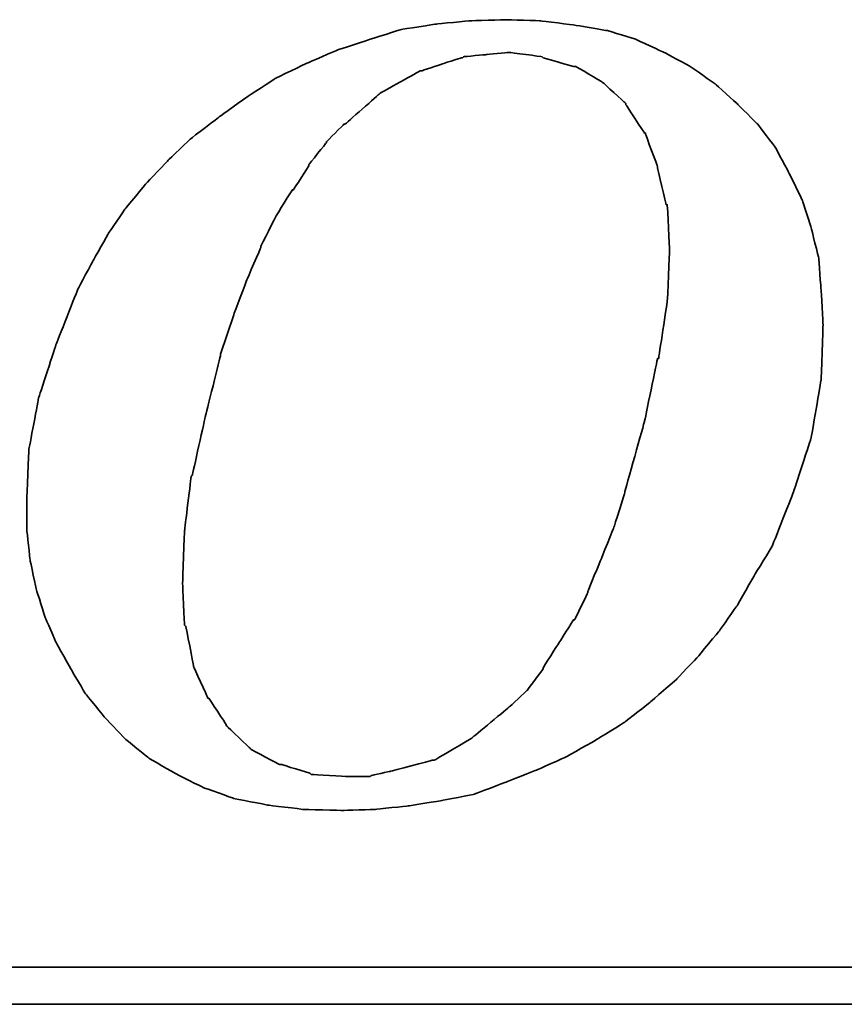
# Model space of a CAD drawing. Header units: millimetres. Extents: x -2774 to 3135, y -1571 to 860.
# Tile 515 of 625: x -618.68 to -613.59, y -536.54 to -530.46. Entities that reach past the tile are written whole.
import ezdxf

# ---------------------------------------------------------------- set-up
doc = ezdxf.new("R2010")
doc.units = ezdxf.units.MM
doc.layers.add('DIM', color=4, linetype='CONTINUOUS')
doc.layers.add('layer 1', color=7, linetype='CONTINUOUS')

# ---------------------------------------------------------------- blocks, each defined once
blk = doc.blocks.new('TBI MOTION logo(完整正式版)')
at = {"layer": 'layer 1', "color": 22, "lineweight": 35}
for points, knots in [([(35.79625, -6.98375), (35.79625, -6.98375), (36.23125, -7.43875), (36.23125, -7.43875), (36.23125, -7.43875), (36.23125, -7.43875), (36.75625, -7.87125), (36.75625, -7.87125), (36.75625, -7.87125), (36.75625, -7.87125), (37.33125, -8.20375), (37.33125, -8.20375), (37.33125, -8.20375), (37.33125, -8.20375), (37.95625, -8.51875), (37.95625, -8.51875), (37.95625, -8.51875), (37.95625, -8.51875), (38.62625, -8.75875), (38.62625, -8.75875), (38.62625, -8.75875), (38.62625, -8.75875), (39.37125, -8.90375), (39.37125, -8.90375), (39.37125, -8.90375), (39.37125, -8.90375), (40.14125, -8.99875), (40.14125, -8.99875), (40.14125, -8.99875), (40.14125, -8.99875), (41.02625, -9.02375), (41.02625, -9.02375), (41.02625, -9.02375), (41.02625, -9.02375), (41.74625, -8.99875), (41.74625, -8.99875), (41.74625, -8.99875), (41.74625, -8.99875), (42.46625, -8.92375), (42.46625, -8.92375), (42.46625, -8.92375), (42.46625, -8.92375), (43.21125, -8.80625), (43.21125, -8.80625), (43.21125, -8.80625), (43.21125, -8.80625), (43.93125, -8.66375), (43.93125, -8.66375), (43.93125, -8.66375), (43.93125, -8.66375), (44.62625, -8.39875), (44.62625, -8.39875), (44.62625, -8.39875), (44.62625, -8.39875), (45.29625, -8.13375), (45.29625, -8.13375), (45.29625, -8.13375), (45.29625, -8.13375), (45.94625, -7.84375), (45.94625, -7.84375), (45.94625, -7.84375), (45.94625, -7.84375), (46.61625, -7.46375), (46.61625, -7.46375), (46.61625, -7.46375), (46.61625, -7.46375), (47.24125, -7.07875), (47.24125, -7.07875), (47.24125, -7.07875), (47.24125, -7.07875), (47.81625, -6.62375), (47.81625, -6.62375), (47.81625, -6.62375), (47.81625, -6.62375), (48.36875, -6.14375), (48.36875, -6.14375), (48.36875, -6.14375), (48.36875, -6.14375), (48.84625, -5.64125), (48.84625, -5.64125), (48.84625, -5.64125), (48.84625, -5.64125), (49.32625, -5.06375), (49.32625, -5.06375), (49.32625, -5.06375), (49.32625, -5.06375), (49.71125, -4.51374), (49.71125, -4.51374), (49.71125, -4.51374), (49.71125, -4.51374), (50.09625, -3.83874), (50.09625, -3.83874), (50.09625, -3.83874), (50.09625, -3.83874), (50.48125, -3.21374), (50.48125, -3.21374), (50.48125, -3.21374), (50.48125, -3.21374), (50.96125, -1.99125), (50.96125, -1.99125), (50.96125, -1.99125), (50.96125, -1.99125), (51.34375, -0.81875), (51.34375, -0.81875), (51.34375, -0.81875), (51.34375, -0.81875), (51.56125, 0.45624), (51.56125, 0.45624), (51.56125, 0.45624), (51.56125, 0.45624), (51.60625, 1.67624), (51.60625, 1.67624), (51.60625, 1.67624), (51.60625, 1.67624), (51.56125, 2.44625), (51.56125, 2.44625), (51.56125, 2.44625), (51.56125, 2.44625), (51.51125, 3.14125), (51.51125, 3.14125), (51.51125, 3.14125), (51.51125, 3.14125), (51.34375, 3.81125), (51.34375, 3.81125), (51.34375, 3.81125), (51.34375, 3.81125), (51.15125, 4.41125), (51.15125, 4.41125), (51.15125, 4.41125), (51.15125, 4.41125), (50.86125, 5.01125), (50.86125, 5.01125), (50.86125, 5.01125), (50.86125, 5.01125), (50.55125, 5.58875), (50.55125, 5.58875), (50.55125, 5.58875), (50.55125, 5.58875), (50.16625, 6.09125), (50.16625, 6.09125), (50.16625, 6.09125), (50.16625, 6.09125), (49.71125, 6.54875), (49.71125, 6.54875), (49.71125, 6.54875), (49.71125, 6.54875), (49.23125, 6.98125), (49.23125, 6.98125), (49.23125, 6.98125), (49.23125, 6.98125), (48.67875, 7.36625), (48.67875, 7.36625), (48.67875, 7.36625), (48.67875, 7.36625), (48.10375, 7.67625), (48.10375, 7.67625), (48.10375, 7.67625), (48.10375, 7.67625), (47.48125, 7.96375), (47.48125, 7.96375), (47.48125, 7.96375), (47.48125, 7.96375), (46.85625, 8.15625), (46.85625, 8.15625), (46.85625, 8.15625), (46.85625, 8.15625), (46.13625, 8.27624), (46.13625, 8.27624), (46.13625, 8.27624), (46.13625, 8.27624), (45.39125, 8.37125), (45.39125, 8.37125), (45.39125, 8.37125), (45.39125, 8.37125), (44.62625, 8.39624), (44.62625, 8.39624), (44.62625, 8.39624), (44.62625, 8.39624), (43.83625, 8.37125), (43.83625, 8.37125), (43.83625, 8.37125), (43.83625, 8.37125), (43.09125, 8.30125), (43.09125, 8.30125), (43.09125, 8.30125), (43.09125, 8.30125), (42.32125, 8.18125), (42.32125, 8.18125), (42.32125, 8.18125), (42.32125, 8.18125), (41.62875, 7.96375), (41.62875, 7.96375), (41.62875, 7.96375), (41.62875, 7.96375), (40.90625, 7.72625), (40.90625, 7.72625), (40.90625, 7.72625), (40.90625, 7.72625), (40.23624, 7.43625), (40.23624, 7.43625), (40.23624, 7.43625), (40.23624, 7.43625), (39.54124, 7.10125), (39.54124, 7.10125), (39.54124, 7.10125), (39.54124, 7.10125), (38.91625, 6.69125), (38.91625, 6.69125), (38.91625, 6.69125), (38.91625, 6.69125), (38.31625, 6.26125), (38.31625, 6.26125), (38.31625, 6.26125), (38.31625, 6.26125), (37.69125, 5.78125), (37.69125, 5.78125), (37.69125, 5.78125), (37.69125, 5.78125), (37.18625, 5.30125), (37.18625, 5.30125), (37.18625, 5.30125), (37.18625, 5.30125), (36.70625, 4.79624), (36.70625, 4.79624), (36.70625, 4.79624), (36.70625, 4.79624), (36.23125, 4.22125), (36.23125, 4.22125), (36.23125, 4.22125), (36.23125, 4.22125), (35.87124, 3.69375), (35.87124, 3.69375), (35.87124, 3.69375), (35.87124, 3.69375), (35.53125, 3.09125), (35.53125, 3.09125), (35.53125, 3.09125), (35.53125, 3.09125), (35.19875, 2.47125), (35.19875, 2.47125), (35.19875, 2.47125), (35.19875, 2.47125), (34.71625, 1.24625), (34.71625, 1.24625), (34.71625, 1.24625), (34.71625, 1.24625), (34.33125, 0.06874), (34.33125, 0.06874), (34.33125, 0.06874), (34.33125, 0.06874), (34.11625, -1.07875), (34.11625, -1.07875), (34.11625, -1.07875), (34.11625, -1.07875), (34.07125, -2.15875), (34.07125, -2.15875), (34.07125, -2.15875), (34.07125, -2.15875), (34.07125, -2.85375), (34.07125, -2.85375), (34.07125, -2.85375), (34.07125, -2.85375), (34.14125, -3.50375), (34.14125, -3.50375), (34.14125, -3.50375), (34.14125, -3.50375), (34.28625, -4.17375), (34.28625, -4.17375), (34.28625, -4.17375), (34.28625, -4.17375), (34.47625, -4.77624), (34.47625, -4.77624), (34.47625, -4.77624), (34.47625, -4.77624), (34.71625, -5.32625), (34.71625, -5.32625), (34.71625, -5.32625), (34.71625, -5.32625), (35.05375, -5.92875), (35.05375, -5.92875), (35.05375, -5.92875), (35.05375, -5.92875), (35.36375, -6.45375), (35.36375, -6.45375), (35.36375, -6.45375), (35.36375, -6.45375), (35.79625, -6.98375), (35.79625, -6.98375)], [0, 0, 0, 0, 0.01388889, 0.01388889, 0.01388889, 0.0138889, 0.02777778, 0.02777778, 0.02777778, 0.02777779, 0.04166667, 0.04166667, 0.04166667, 0.04166668, 0.05555556, 0.05555556, 0.05555556, 0.05555557, 0.06944444, 0.06944444, 0.06944444, 0.06944445, 0.08333333, 0.08333333, 0.08333333, 0.08333334, 0.09722222, 0.09722222, 0.09722222, 0.09722223, 0.11111111, 0.11111111, 0.11111111, 0.11111112, 0.125, 0.125, 0.125, 0.12500001, 0.13888889, 0.13888889, 0.13888889, 0.1388889, 0.15277778, 0.15277778, 0.15277778, 0.15277779, 0.16666667, 0.16666667, 0.16666667, 0.16666668, 0.18055556, 0.18055556, 0.18055556, 0.18055557, 0.19444444, 0.19444444, 0.19444444, 0.19444445, 0.20833333, 0.20833333, 0.20833333, 0.20833334, 0.22222222, 0.22222222, 0.22222222, 0.22222223, 0.23611111, 0.23611111, 0.23611111, 0.23611112, 0.25, 0.25, 0.25, 0.25000001, 0.26388889, 0.26388889, 0.26388889, 0.2638889, 0.27777778, 0.27777778, 0.27777778, 0.27777779, 0.29166667, 0.29166667, 0.29166667, 0.29166668, 0.30555556, 0.30555556, 0.30555556, 0.30555557, 0.31944444, 0.31944444, 0.31944444, 0.31944445, 0.33333333, 0.33333333, 0.33333333, 0.33333334, 0.34722222, 0.34722222, 0.34722222, 0.34722223, 0.36111111, 0.36111111, 0.36111111, 0.36111112, 0.375, 0.375, 0.375, 0.37500001, 0.38888889, 0.38888889, 0.38888889, 0.3888889, 0.40277778, 0.40277778, 0.40277778, 0.40277779, 0.41666667, 0.41666667, 0.41666667, 0.41666668, 0.43055556, 0.43055556, 0.43055556, 0.43055557, 0.44444444, 0.44444444, 0.44444444, 0.44444445, 0.45833333, 0.45833333, 0.45833333, 0.45833334, 0.47222222, 0.47222222, 0.47222222, 0.47222223, 0.48611111, 0.48611111, 0.48611111, 0.48611112, 0.5, 0.5, 0.5, 0.50000001, 0.51388889, 0.51388889, 0.51388889, 0.5138889, 0.52777778, 0.52777778, 0.52777778, 0.52777779, 0.54166667, 0.54166667, 0.54166667, 0.54166668, 0.55555556, 0.55555556, 0.55555556, 0.55555557, 0.56944444, 0.56944444, 0.56944444, 0.56944445, 0.58333333, 0.58333333, 0.58333333, 0.58333334, 0.59722222, 0.59722222, 0.59722222, 0.59722223, 0.61111111, 0.61111111, 0.61111111, 0.61111112, 0.625, 0.625, 0.625, 0.62500001, 0.63888889, 0.63888889, 0.63888889, 0.6388889, 0.65277778, 0.65277778, 0.65277778, 0.65277779, 0.66666667, 0.66666667, 0.66666667, 0.66666668, 0.68055556, 0.68055556, 0.68055556, 0.68055557, 0.69444444, 0.69444444, 0.69444444, 0.69444445, 0.70833333, 0.70833333, 0.70833333, 0.70833334, 0.72222222, 0.72222222, 0.72222222, 0.72222223, 0.73611111, 0.73611111, 0.73611111, 0.73611112, 0.75, 0.75, 0.75, 0.75000001, 0.76388889, 0.76388889, 0.76388889, 0.7638889, 0.77777778, 0.77777778, 0.77777778, 0.77777779, 0.79166667, 0.79166667, 0.79166667, 0.79166668, 0.80555556, 0.80555556, 0.80555556, 0.80555557, 0.81944444, 0.81944444, 0.81944444, 0.81944445, 0.83333333, 0.83333333, 0.83333333, 0.83333334, 0.84722222, 0.84722222, 0.84722222, 0.84722223, 0.86111111, 0.86111111, 0.86111111, 0.86111112, 0.875, 0.875, 0.875, 0.87500001, 0.88888889, 0.88888889, 0.88888889, 0.8888889, 0.90277778, 0.90277778, 0.90277778, 0.90277779, 0.91666667, 0.91666667, 0.91666667, 0.91666668, 0.93055556, 0.93055556, 0.93055556, 0.93055557, 0.94444444, 0.94444444, 0.94444444, 0.94444445, 0.95833333, 0.95833333, 0.95833333, 0.95833334, 0.97222222, 0.97222222, 0.97222222, 0.97222223, 0.98611111, 0.98611111, 0.98611111, 0.98611112, 1, 1, 1, 1]), ([(38.33875, 1.03124), (38.33875, 1.03124), (38.62625, 1.89625), (38.62625, 1.89625), (38.62625, 1.89625), (38.62625, 1.89625), (38.91625, 2.66375), (38.91625, 2.66375), (38.91625, 2.66375), (38.91625, 2.66375), (39.22625, 3.38125), (39.22625, 3.38125), (39.22625, 3.38125), (39.22625, 3.38125), (39.22625, 3.40624), (39.22625, 3.40624), (39.22625, 3.40624), (39.22625, 3.40624), (39.56124, 4.07624), (39.56124, 4.07624), (39.56124, 4.07624), (39.56124, 4.07624), (39.92125, 4.65125), (39.92125, 4.65125), (39.92125, 4.65125), (39.92125, 4.65125), (39.94625, 4.65125), (39.94625, 4.65125), (39.94625, 4.65125), (39.94625, 4.65125), (40.28125, 5.17875), (40.28125, 5.17875), (40.28125, 5.17875), (40.28125, 5.17875), (40.28125, 5.20375), (40.28125, 5.20375), (40.28125, 5.20375), (40.28125, 5.20375), (40.66875, 5.68625), (40.66875, 5.68625), (40.66875, 5.68625), (40.66875, 5.68625), (40.66875, 5.70625), (40.66875, 5.70625), (40.66875, 5.70625), (40.66875, 5.70625), (41.05124, 6.09125), (41.05124, 6.09125), (41.05124, 6.09125), (41.05124, 6.09125), (41.07625, 6.09125), (41.07625, 6.09125), (41.07625, 6.09125), (41.07625, 6.09125), (41.84125, 6.76625), (41.84125, 6.76625), (41.84125, 6.76625), (41.84125, 6.76625), (41.86625, 6.78625), (41.86625, 6.78625), (41.86625, 6.78625), (41.86625, 6.78625), (42.73125, 7.26624), (42.73125, 7.26624), (42.73125, 7.26624), (42.73125, 7.26624), (42.75625, 7.26624), (42.75625, 7.26624), (42.75625, 7.26624), (42.75625, 7.26624), (43.18625, 7.41125), (43.18625, 7.41125), (43.18625, 7.41125), (43.18625, 7.41125), (43.64125, 7.55625), (43.64125, 7.55625), (43.64125, 7.55625), (43.64125, 7.55625), (43.66625, 7.55625), (43.66625, 7.55625), (43.66625, 7.55625), (43.66625, 7.55625), (43.69125, 7.58124), (43.69125, 7.58124), (43.69125, 7.58124), (43.69125, 7.58124), (44.19125, 7.62625), (44.19125, 7.62625), (44.19125, 7.62625), (44.19125, 7.62625), (44.67125, 7.67625), (44.67125, 7.67625), (44.67125, 7.67625), (44.67125, 7.67625), (44.69625, 7.67625), (44.69625, 7.67625), (44.69625, 7.67625), (44.69625, 7.67625), (45.41875, 7.58124), (45.41875, 7.58124), (45.41875, 7.58124), (45.41875, 7.58124), (45.44125, 7.55625), (45.44125, 7.55625), (45.44125, 7.55625), (45.44125, 7.55625), (46.11125, 7.36625), (46.11125, 7.36625), (46.11125, 7.36625), (46.11125, 7.36625), (46.13625, 7.36625), (46.13625, 7.36625), (46.13625, 7.36625), (46.13625, 7.36625), (46.15875, 7.36625), (46.15875, 7.36625), (46.15875, 7.36625), (46.15875, 7.36625), (46.73625, 7.02624), (46.73625, 7.02624), (46.73625, 7.02624), (46.73625, 7.02624), (46.76125, 7.00624), (46.76125, 7.00624), (46.76125, 7.00624), (46.76125, 7.00624), (47.24125, 6.57124), (47.24125, 6.57124), (47.24125, 6.57124), (47.24125, 6.57124), (47.26625, 6.54875), (47.26625, 6.54875), (47.26625, 6.54875), (47.26625, 6.54875), (47.26625, 6.52375), (47.26625, 6.52375), (47.26625, 6.52375), (47.26625, 6.52375), (47.67375, 5.89875), (47.67375, 5.89875), (47.67375, 5.89875), (47.67375, 5.89875), (47.69625, 5.89875), (47.69625, 5.89875), (47.69625, 5.89875), (47.69625, 5.89875), (47.69625, 5.87625), (47.69625, 5.87625), (47.69625, 5.87625), (47.69625, 5.87625), (47.96125, 5.15625), (47.96125, 5.15625), (47.96125, 5.15625), (47.96125, 5.15625), (47.96125, 5.13125), (47.96125, 5.13125), (47.96125, 5.13125), (47.96125, 5.13125), (48.15125, 4.31875), (48.15125, 4.31875), (48.15125, 4.31875), (48.15125, 4.31875), (48.17625, 4.31875), (48.17625, 4.31875), (48.17625, 4.31875), (48.17625, 4.31875), (48.17625, 4.29125), (48.17625, 4.29125), (48.17625, 4.29125), (48.17625, 4.29125), (48.22625, 3.33125), (48.22625, 3.33125), (48.22625, 3.33125), (48.22625, 3.33125), (48.22625, 3.30875), (48.22625, 3.30875), (48.22625, 3.30875), (48.22625, 3.30875), (48.17625, 2.20624), (48.17625, 2.20624), (48.17625, 2.20624), (48.17625, 2.20624), (48.17625, 2.18124), (48.17625, 2.18124), (48.17625, 2.18124), (48.17625, 2.18124), (47.98375, 0.93624), (47.98375, 0.93624), (47.98375, 0.93624), (47.98375, 0.93624), (47.96125, 0.93624), (47.96125, 0.93624), (47.96125, 0.93624), (47.96125, 0.93624), (47.67375, -0.45874), (47.67375, -0.45874), (47.67375, -0.45874), (47.67375, -0.45874), (47.24125, -1.99125), (47.24125, -1.99125), (47.24125, -1.99125), (47.24125, -1.99125), (47.24125, -2.01874), (47.24125, -2.01874), (47.24125, -2.01874), (47.24125, -2.01874), (47.00125, -2.78375), (47.00125, -2.78375), (47.00125, -2.78375), (47.00125, -2.78375), (46.71125, -3.50375), (46.71125, -3.50375), (46.71125, -3.50375), (46.71125, -3.50375), (46.42625, -4.19875), (46.42625, -4.19875), (46.42625, -4.19875), (46.42625, -4.19875), (46.42625, -4.22375), (46.42625, -4.22375), (46.42625, -4.22375), (46.42625, -4.22375), (46.13625, -4.82374), (46.13625, -4.82374), (46.13625, -4.82374), (46.13625, -4.82374), (46.11125, -4.82374), (46.11125, -4.82374), (46.11125, -4.82374), (46.11125, -4.82374), (45.77625, -5.35125), (45.77625, -5.35125), (45.77625, -5.35125), (45.77625, -5.35125), (45.44125, -5.87875), (45.44125, -5.87875), (45.44125, -5.87875), (45.44125, -5.87875), (45.44125, -5.90375), (45.44125, -5.90375), (45.44125, -5.90375), (45.44125, -5.90375), (45.10625, -6.35875), (45.10625, -6.35875), (45.10625, -6.35875), (45.10625, -6.35875), (45.08125, -6.38375), (45.08125, -6.38375), (45.08125, -6.38375), (45.08125, -6.38375), (44.69625, -6.74375), (44.69625, -6.74375), (44.69625, -6.74375), (44.69625, -6.74375), (43.88375, -7.41625), (43.88375, -7.41625), (43.88375, -7.41625), (43.88375, -7.41625), (43.85625, -7.43875), (43.85625, -7.43875), (43.85625, -7.43875), (43.85625, -7.43875), (43.04125, -7.91875), (43.04125, -7.91875), (43.04125, -7.91875), (43.04125, -7.91875), (43.01625, -7.91875), (43.01625, -7.91875), (43.01625, -7.91875), (43.01625, -7.91875), (42.99625, -7.91875), (42.99625, -7.91875), (42.99625, -7.91875), (42.99625, -7.91875), (42.08125, -8.15875), (42.08125, -8.15875), (42.08125, -8.15875), (42.08125, -8.15875), (41.65125, -8.25625), (41.65125, -8.25625), (41.65125, -8.25625), (41.65125, -8.25625), (41.62875, -8.27875), (41.62875, -8.27875), (41.62875, -8.27875), (41.62875, -8.27875), (41.60125, -8.27875), (41.60125, -8.27875), (41.60125, -8.27875), (41.60125, -8.27875), (41.12125, -8.27875), (41.12125, -8.27875), (41.12125, -8.27875), (41.12125, -8.27875), (40.35624, -8.23125), (40.35624, -8.23125), (40.35624, -8.23125), (40.35624, -8.23125), (40.33125, -8.23125), (40.33125, -8.23125), (40.33125, -8.23125), (40.33125, -8.23125), (40.30625, -8.20375), (40.30625, -8.20375), (40.30625, -8.20375), (40.30625, -8.20375), (39.68375, -8.01375), (39.68375, -8.01375), (39.68375, -8.01375), (39.68375, -8.01375), (39.66124, -8.01375), (39.66124, -8.01375), (39.66124, -8.01375), (39.66124, -8.01375), (39.63625, -8.01375), (39.63625, -8.01375), (39.63625, -8.01375), (39.63625, -8.01375), (39.01125, -7.67875), (39.01125, -7.67875), (39.01125, -7.67875), (39.01125, -7.67875), (38.98875, -7.65375), (38.98875, -7.65375), (38.98875, -7.65375), (38.98875, -7.65375), (38.48625, -7.17375), (38.48625, -7.17375), (38.48625, -7.17375), (38.48625, -7.17375), (38.45875, -7.14875), (38.45875, -7.14875), (38.45875, -7.14875), (38.45875, -7.14875), (38.45875, -7.12875), (38.45875, -7.12875), (38.45875, -7.12875), (38.45875, -7.12875), (38.07625, -6.54875), (38.07625, -6.54875), (38.07625, -6.54875), (38.07625, -6.54875), (38.05125, -6.54875), (38.05125, -6.54875), (38.05125, -6.54875), (38.05125, -6.54875), (38.05125, -6.52875), (38.05125, -6.52875), (38.05125, -6.52875), (38.05125, -6.52875), (37.74125, -5.85375), (37.74125, -5.85375), (37.74125, -5.85375), (37.74125, -5.85375), (37.74125, -5.82875), (37.74125, -5.82875), (37.74125, -5.82875), (37.74125, -5.82875), (37.57375, -4.96875), (37.57375, -4.96875), (37.57375, -4.96875), (37.57375, -4.96875), (37.54625, -4.94375), (37.54625, -4.94375), (37.54625, -4.94375), (37.54625, -4.94375), (37.50125, -4.03375), (37.50125, -4.03375), (37.50125, -4.03375), (37.50125, -4.03375), (37.50125, -4.00875), (37.50125, -4.00875), (37.50125, -4.00875), (37.50125, -4.00875), (37.54625, -2.85375), (37.54625, -2.85375), (37.54625, -2.85375), (37.54625, -2.85375), (37.69125, -1.65875), (37.69125, -1.65875), (37.69125, -1.65875), (37.69125, -1.65875), (37.71624, -1.63375), (37.71624, -1.63375), (37.71624, -1.63375), (37.71624, -1.63375), (38.00375, -0.33875), (38.00375, -0.33875), (38.00375, -0.33875), (38.00375, -0.33875), (38.33875, 1.00624), (38.33875, 1.00624), (38.33875, 1.00624), (38.33875, 1.00624), (38.33875, 1.03124), (38.33875, 1.03124)], [0, 0, 0, 0, 0.01010101, 0.01010101, 0.01010101, 0.01010102, 0.02020202, 0.02020202, 0.02020202, 0.02020203, 0.03030303, 0.03030303, 0.03030303, 0.03030304, 0.04040404, 0.04040404, 0.04040404, 0.04040405, 0.05050505, 0.05050505, 0.05050505, 0.05050506, 0.06060606, 0.06060606, 0.06060606, 0.06060607, 0.07070707, 0.07070707, 0.07070707, 0.07070708, 0.08080808, 0.08080808, 0.08080808, 0.08080809, 0.09090909, 0.09090909, 0.09090909, 0.0909091, 0.1010101, 0.1010101, 0.1010101, 0.10101011, 0.11111111, 0.11111111, 0.11111111, 0.11111112, 0.12121212, 0.12121212, 0.12121212, 0.12121213, 0.13131313, 0.13131313, 0.13131313, 0.13131314, 0.14141414, 0.14141414, 0.14141414, 0.14141415, 0.15151515, 0.15151515, 0.15151515, 0.15151516, 0.16161616, 0.16161616, 0.16161616, 0.16161617, 0.17171717, 0.17171717, 0.17171717, 0.17171718, 0.18181818, 0.18181818, 0.18181818, 0.18181819, 0.19191919, 0.19191919, 0.19191919, 0.1919192, 0.2020202, 0.2020202, 0.2020202, 0.20202021, 0.21212121, 0.21212121, 0.21212121, 0.21212122, 0.22222222, 0.22222222, 0.22222222, 0.22222223, 0.23232323, 0.23232323, 0.23232323, 0.23232324, 0.24242424, 0.24242424, 0.24242424, 0.24242425, 0.25252525, 0.25252525, 0.25252525, 0.25252526, 0.26262626, 0.26262626, 0.26262626, 0.26262627, 0.27272727, 0.27272727, 0.27272727, 0.27272728, 0.28282828, 0.28282828, 0.28282828, 0.28282829, 0.29292929, 0.29292929, 0.29292929, 0.2929293, 0.3030303, 0.3030303, 0.3030303, 0.30303031, 0.31313131, 0.31313131, 0.31313131, 0.31313132, 0.32323232, 0.32323232, 0.32323232, 0.32323233, 0.33333333, 0.33333333, 0.33333333, 0.33333334, 0.34343434, 0.34343434, 0.34343434, 0.34343435, 0.35353535, 0.35353535, 0.35353535, 0.35353536, 0.36363636, 0.36363636, 0.36363636, 0.36363637, 0.37373737, 0.37373737, 0.37373737, 0.37373738, 0.38383838, 0.38383838, 0.38383838, 0.38383839, 0.39393939, 0.39393939, 0.39393939, 0.3939394, 0.4040404, 0.4040404, 0.4040404, 0.40404041, 0.41414141, 0.41414141, 0.41414141, 0.41414142, 0.42424242, 0.42424242, 0.42424242, 0.42424243, 0.43434343, 0.43434343, 0.43434343, 0.43434344, 0.44444444, 0.44444444, 0.44444444, 0.44444445, 0.45454545, 0.45454545, 0.45454545, 0.45454546, 0.46464646, 0.46464646, 0.46464646, 0.46464647, 0.47474747, 0.47474747, 0.47474747, 0.47474748, 0.48484848, 0.48484848, 0.48484848, 0.48484849, 0.49494949, 0.49494949, 0.49494949, 0.4949495, 0.50505051, 0.50505051, 0.50505051, 0.50505052, 0.51515152, 0.51515152, 0.51515152, 0.51515153, 0.52525253, 0.52525253, 0.52525253, 0.52525254, 0.53535354, 0.53535354, 0.53535354, 0.53535355, 0.54545455, 0.54545455, 0.54545455, 0.54545456, 0.55555556, 0.55555556, 0.55555556, 0.55555557, 0.56565657, 0.56565657, 0.56565657, 0.56565658, 0.57575758, 0.57575758, 0.57575758, 0.57575759, 0.58585859, 0.58585859, 0.58585859, 0.5858586, 0.5959596, 0.5959596, 0.5959596, 0.59595961, 0.60606061, 0.60606061, 0.60606061, 0.60606062, 0.61616162, 0.61616162, 0.61616162, 0.61616163, 0.62626263, 0.62626263, 0.62626263, 0.62626264, 0.63636364, 0.63636364, 0.63636364, 0.63636365, 0.64646465, 0.64646465, 0.64646465, 0.64646466, 0.65656566, 0.65656566, 0.65656566, 0.65656567, 0.66666667, 0.66666667, 0.66666667, 0.66666668, 0.67676768, 0.67676768, 0.67676768, 0.67676769, 0.68686869, 0.68686869, 0.68686869, 0.6868687, 0.6969697, 0.6969697, 0.6969697, 0.69696971, 0.70707071, 0.70707071, 0.70707071, 0.70707072, 0.71717172, 0.71717172, 0.71717172, 0.71717173, 0.72727273, 0.72727273, 0.72727273, 0.72727274, 0.73737374, 0.73737374, 0.73737374, 0.73737375, 0.74747475, 0.74747475, 0.74747475, 0.74747476, 0.75757576, 0.75757576, 0.75757576, 0.75757577, 0.76767677, 0.76767677, 0.76767677, 0.76767678, 0.77777778, 0.77777778, 0.77777778, 0.77777779, 0.78787879, 0.78787879, 0.78787879, 0.7878788, 0.7979798, 0.7979798, 0.7979798, 0.79797981, 0.80808081, 0.80808081, 0.80808081, 0.80808082, 0.81818182, 0.81818182, 0.81818182, 0.81818183, 0.82828283, 0.82828283, 0.82828283, 0.82828284, 0.83838384, 0.83838384, 0.83838384, 0.83838385, 0.84848485, 0.84848485, 0.84848485, 0.84848486, 0.85858586, 0.85858586, 0.85858586, 0.85858587, 0.86868687, 0.86868687, 0.86868687, 0.86868688, 0.87878788, 0.87878788, 0.87878788, 0.87878789, 0.88888889, 0.88888889, 0.88888889, 0.8888889, 0.8989899, 0.8989899, 0.8989899, 0.89898991, 0.90909091, 0.90909091, 0.90909091, 0.90909092, 0.91919192, 0.91919192, 0.91919192, 0.91919193, 0.92929293, 0.92929293, 0.92929293, 0.92929294, 0.93939394, 0.93939394, 0.93939394, 0.93939395, 0.94949495, 0.94949495, 0.94949495, 0.94949496, 0.95959596, 0.95959596, 0.95959596, 0.95959597, 0.96969697, 0.96969697, 0.96969697, 0.96969698, 0.97979798, 0.97979798, 0.97979798, 0.97979799, 0.98989899, 0.98989899, 0.98989899, 0.989899, 1, 1, 1, 1]), ([(75.90875, -9.47875), (75.90875, -9.47875), (75.90875, -12.28625), (75.90875, -12.28625), (75.90875, -12.28625), (75.90875, -12.28625), (75.90875, -12.47875), (75.90875, -12.47875), (75.90875, -12.47875), (75.90875, -12.47875), (75.71625, -12.47875), (75.71625, -12.47875), (75.71625, -12.47875), (75.71625, -12.47875), (-88.32875, -12.47875), (-88.32875, -12.47875), (-88.32875, -12.47875), (-88.32875, -12.47875), (-88.32875, -13.29375), (-88.32875, -13.29375), (-88.32875, -13.29375), (-88.32875, -13.29375), (82.89125, -13.29375), (82.89125, -13.29375), (82.89125, -13.29375), (82.89125, -13.29375), (75.90875, -9.47875), (75.90875, -9.47875)], [0, 0, 0, 0, 0.14285714, 0.14285714, 0.14285714, 0.14285715, 0.28571429, 0.28571429, 0.28571429, 0.2857143, 0.42857143, 0.42857143, 0.42857143, 0.42857144, 0.57142857, 0.57142857, 0.57142857, 0.57142858, 0.71428571, 0.71428571, 0.71428571, 0.71428572, 0.85714286, 0.85714286, 0.85714286, 0.85714287, 1, 1, 1, 1])]:
    blk.add_open_spline(points, degree=3, knots=knots, dxfattribs=at)

msp = doc.modelspace()

# ---------------------------------------------------------------- block references
at = {"layer": 'DIM', "color": 7, "xscale": 0.2802190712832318, "yscale": 0.2802190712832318, "zscale": 0.2802190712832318}
msp.add_blockref('TBI MOTION logo(完整正式版)', (-628.1847, -532.8173), dxfattribs=at)

doc.saveas('drawing.dxf')
